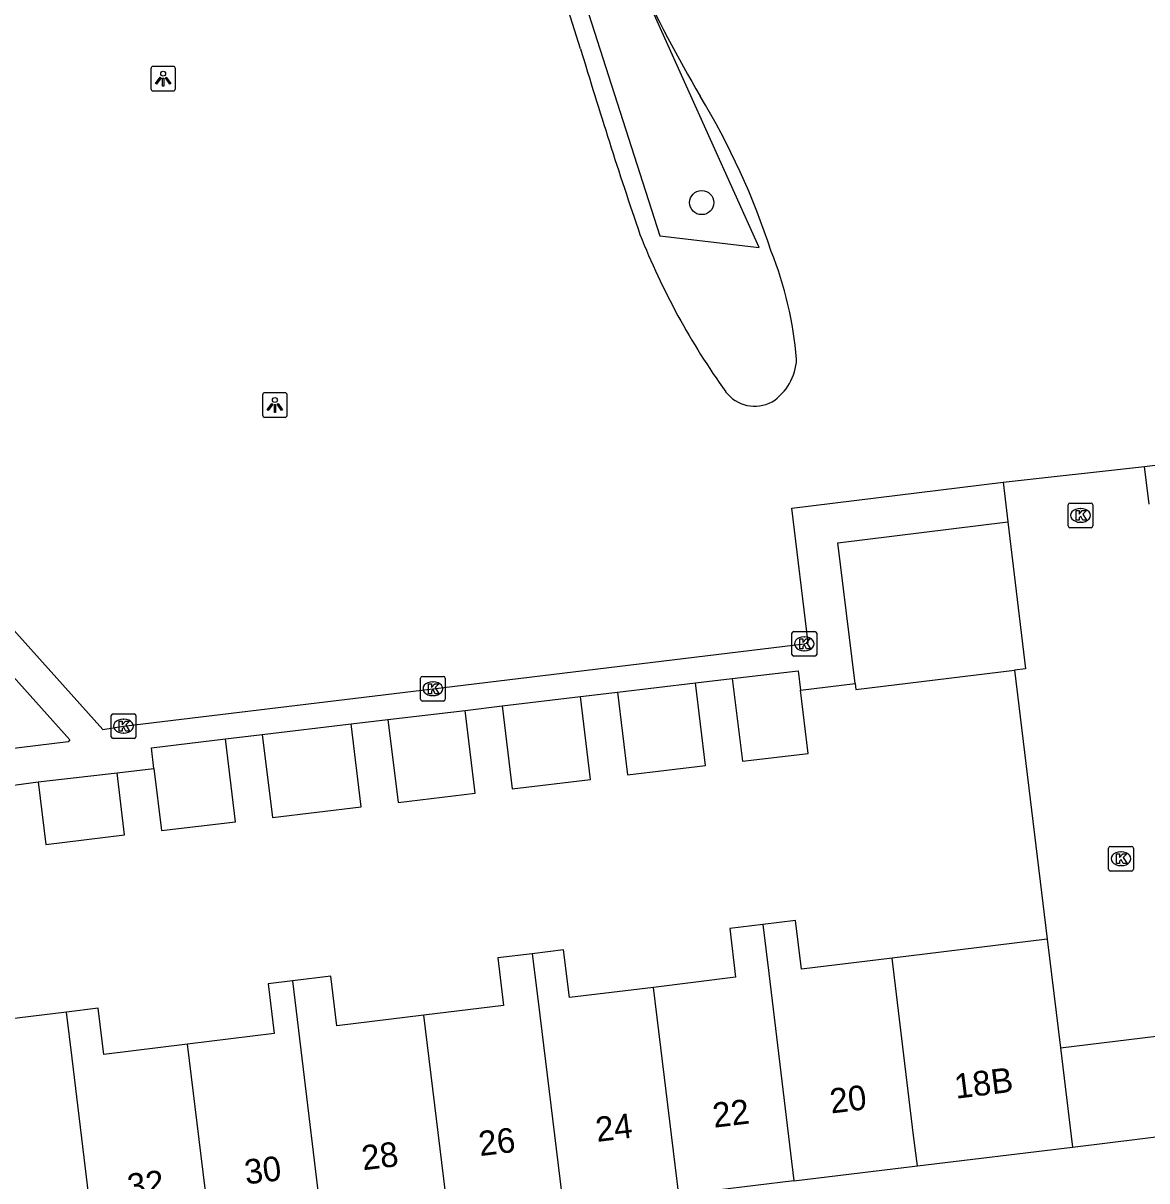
# Model space of a CAD drawing. Extents: x 162172 to 163187, y 382874 to 383684.
# Drawn here: x 162811.9 to 162857.43, y 383280.9 to 383327.79 of the extents above; entities that cross this region are included whole.
import ezdxf

# ---------------------------------------------------------------- set-up
doc = ezdxf.new("R2010")
doc.units = 0
for name, color, linetype in [('IMGEO_Boom', 7, 'Continuous'), ('IMGEO_Haag', 7, 'Continuous'), ('IMGEO_Hek', 7, 'Continuous'), ('IMGEO_Kolk', 7, 'Continuous'), ('IMGEO_Lichtpunt', 7, 'Continuous'), ('IMGEO_Pand', 7, 'Continuous'), ('IMGEO_Pand_nummerreeks', 7, 'Continuous'), ('IMGEO_Parkeervlak_open', 7, 'Continuous'), ('IMGEO_Rijbaan_lokaal_open', 7, 'Continuous'), ('IMGEO_Voetpad_open', 7, 'Continuous')]:
    doc.layers.add(name, color=color, linetype=linetype)

msp = doc.modelspace()

# ---------------------------------------------------------------- linework, layer by layer
at = {"layer": 'IMGEO_Boom'}
msp.add_circle((162839.39, 383320.522), 0.489, dxfattribs=at)
at = {"layer": 'IMGEO_Haag'}
msp.add_lwpolyline([(162836.034, 383331.341), (162835.667, 383332.157), (162833.879, 383331.063), (162837.698, 383319.18), (162841.721, 383318.708), (162836.795, 383329.652)], dxfattribs=at)
at = {"layer": 'IMGEO_Hek'}
msp.add_lwpolyline([(162853.928, 383286.286), (162860.58, 383287.089)], dxfattribs=at)
at = {"layer": 'IMGEO_Kolk'}
for p, q in [((162854.238, 383307.426), (162854.238, 383308.278)), ((162854.313, 383308.352), (162855.165, 383308.352)), ((162855.239, 383308.278), (162855.239, 383307.426)), ((162854.726, 383308.132), (162854.751, 383308.132)), ((162855.165, 383307.352), (162854.313, 383307.352)), ((162854.749, 383307.572), (162854.724, 383307.572)), ((162843.123, 383303.149), (162843.975, 383303.149)), ((162843.048, 383302.223), (162843.048, 383303.075)), ((162843.536, 383302.929), (162843.561, 383302.929)), ((162844.049, 383303.075), (162844.049, 383302.223)), ((162843.559, 383302.369), (162843.534, 383302.369)), ((162843.975, 383302.149), (162843.123, 383302.149)), ((162827.998, 383300.404), (162827.998, 383301.256)), ((162828.073, 383301.33), (162828.925, 383301.33)), ((162828.999, 383301.256), (162828.999, 383300.404)), ((162828.486, 383301.11), (162828.511, 383301.11)), ((162828.925, 383300.33), (162828.073, 383300.33)), ((162828.509, 383300.55), (162828.484, 383300.55)), ((162815.464, 383298.888), (162815.464, 383299.74)), ((162815.539, 383299.814), (162816.391, 383299.814)), ((162815.952, 383299.594), (162815.977, 383299.594)), ((162816.465, 383299.74), (162816.465, 383298.888)), ((162815.975, 383299.034), (162815.95, 383299.034)), ((162816.391, 383298.814), (162815.539, 383298.814)), ((162855.879, 383293.519), (162855.879, 383294.371)), ((162855.954, 383294.445), (162856.806, 383294.445)), ((162856.367, 383294.225), (162856.392, 383294.225)), ((162856.88, 383294.371), (162856.88, 383293.519)), ((162856.806, 383293.445), (162855.954, 383293.445)), ((162856.39, 383293.665), (162856.365, 383293.665))]:
    msp.add_line(p, q, dxfattribs=at)
for points in [[(162854.238, 383307.426), (162854.238, 383308.278)], [(162854.313, 383308.352), (162855.165, 383308.352)], [(162855.239, 383308.278), (162855.239, 383307.426)], [(162854.559, 383308.052), (162854.682, 383308.052), (162854.682, 383307.901), (162854.812, 383308.052), (162854.976, 383308.052), (162854.83, 383307.901), (162854.983, 383307.652), (162854.831, 383307.652), (162854.746, 383307.816), (162854.682, 383307.749), (162854.682, 383307.652), (162854.559, 383307.652), (162854.559, 383308.052)], [(162855.165, 383307.352), (162854.313, 383307.352)], [(162843.123, 383303.149), (162843.975, 383303.149)], [(162843.048, 383302.223), (162843.048, 383303.075)], [(162843.369, 383302.849), (162843.492, 383302.849), (162843.492, 383302.698), (162843.622, 383302.849), (162843.786, 383302.849), (162843.64, 383302.698), (162843.793, 383302.449), (162843.641, 383302.449), (162843.556, 383302.613), (162843.492, 383302.546), (162843.492, 383302.449), (162843.369, 383302.449), (162843.369, 383302.849)], [(162844.049, 383303.075), (162844.049, 383302.223)], [(162843.975, 383302.149), (162843.123, 383302.149)], [(162827.998, 383300.404), (162827.998, 383301.256)], [(162828.073, 383301.33), (162828.925, 383301.33)], [(162828.999, 383301.256), (162828.999, 383300.404)], [(162828.319, 383301.03), (162828.442, 383301.03), (162828.442, 383300.879), (162828.572, 383301.03), (162828.736, 383301.03), (162828.59, 383300.879), (162828.743, 383300.63), (162828.591, 383300.63), (162828.506, 383300.794), (162828.442, 383300.727), (162828.442, 383300.63), (162828.319, 383300.63), (162828.319, 383301.03)], [(162828.925, 383300.33), (162828.073, 383300.33)], [(162815.464, 383298.888), (162815.464, 383299.74)], [(162815.539, 383299.814), (162816.391, 383299.814)], [(162815.785, 383299.514), (162815.908, 383299.514), (162815.908, 383299.363), (162816.038, 383299.514), (162816.202, 383299.514), (162816.056, 383299.363), (162816.209, 383299.114), (162816.057, 383299.114), (162815.972, 383299.278), (162815.908, 383299.211), (162815.908, 383299.114), (162815.785, 383299.114), (162815.785, 383299.514)], [(162816.465, 383299.74), (162816.465, 383298.888)], [(162816.391, 383298.814), (162815.539, 383298.814)], [(162855.879, 383293.519), (162855.879, 383294.371)], [(162855.954, 383294.445), (162856.806, 383294.445)], [(162856.88, 383294.371), (162856.88, 383293.519)], [(162856.2, 383294.145), (162856.323, 383294.145), (162856.323, 383293.994), (162856.453, 383294.145), (162856.617, 383294.145), (162856.471, 383293.994), (162856.624, 383293.745), (162856.472, 383293.745), (162856.387, 383293.909), (162856.323, 383293.842), (162856.323, 383293.745), (162856.2, 383293.745), (162856.2, 383294.145)], [(162856.806, 383293.445), (162855.954, 383293.445)]]:
    msp.add_lwpolyline(points, dxfattribs=at)
for centre, start, end in [((162854.315, 383308.276), 91.552, 178.448), ((162854.315, 383308.276), 91.552, 178.448), ((162855.163, 383308.276), 1.552, 88.448), ((162855.163, 383308.276), 1.552, 88.448), ((162854.315, 383307.428), 181.552, 268.448), ((162854.315, 383307.428), 181.552, 268.448), ((162855.163, 383307.428), 271.552, 358.448), ((162855.163, 383307.428), 271.552, 358.448), ((162843.125, 383303.073), 91.552, 178.448), ((162843.125, 383303.073), 91.552, 178.448), ((162843.973, 383303.073), 1.552, 88.448), ((162843.973, 383303.073), 1.552, 88.448), ((162843.125, 383302.225), 181.552, 268.448), ((162843.125, 383302.225), 181.552, 268.448), ((162843.973, 383302.225), 271.552, 358.448), ((162843.973, 383302.225), 271.552, 358.448), ((162828.075, 383301.254), 91.552, 178.448), ((162828.075, 383301.254), 91.552, 178.448), ((162828.923, 383301.254), 1.552, 88.448), ((162828.923, 383301.254), 1.552, 88.448), ((162828.075, 383300.406), 181.552, 268.448), ((162828.075, 383300.406), 181.552, 268.448), ((162828.923, 383300.406), 271.552, 358.448), ((162828.923, 383300.406), 271.552, 358.448), ((162815.541, 383299.738), 91.552, 178.448), ((162815.541, 383299.738), 91.552, 178.448), ((162816.389, 383299.738), 1.552, 88.448), ((162816.389, 383299.738), 1.552, 88.448), ((162815.541, 383298.89), 181.552, 268.448), ((162815.541, 383298.89), 181.552, 268.448), ((162816.389, 383298.89), 271.552, 358.448), ((162816.389, 383298.89), 271.552, 358.448), ((162855.956, 383294.369), 91.552, 178.448), ((162855.956, 383294.369), 91.552, 178.448), ((162856.804, 383294.369), 1.552, 88.448), ((162856.804, 383294.369), 1.552, 88.448), ((162855.956, 383293.521), 181.552, 268.448), ((162855.956, 383293.521), 181.552, 268.448), ((162856.804, 383293.521), 271.552, 358.448), ((162856.804, 383293.521), 271.552, 358.448)]:
    msp.add_arc(centre, 0.0765, start, end, dxfattribs=at)
for centre, major_axis, ratio, start_param, end_param in [((162854.725, 383307.852), (-0.387, 0.002), 0.722429, 4.712389, 7.853982), ((162854.75, 383307.852), (-0.39, 0.002), 0.717154, 1.570796, 4.712389), ((162843.535, 383302.649), (-0.387, 0.002), 0.722429, 4.712389, 7.853982), ((162843.56, 383302.649), (-0.39, 0.002), 0.717154, 1.570796, 4.712389), ((162828.485, 383300.83), (-0.387, 0.002), 0.722429, 4.712389, 7.853982), ((162828.51, 383300.83), (-0.39, 0.002), 0.717154, 1.570796, 4.712389), ((162815.951, 383299.314), (-0.387, 0.002), 0.722429, 4.712389, 7.853982), ((162815.976, 383299.314), (-0.39, 0.002), 0.717154, 1.570796, 4.712389), ((162856.366, 383293.945), (-0.387, 0.002), 0.722429, 4.712389, 7.853982), ((162856.391, 383293.945), (-0.39, 0.002), 0.717154, 1.570796, 4.712389)]:
    msp.add_ellipse(centre, major_axis=major_axis, ratio=ratio, start_param=start_param, end_param=end_param, dxfattribs=at)
at = {"layer": 'IMGEO_Lichtpunt'}
for p, q in [((162817.072, 383325.945), (162817.072, 383325.138)), ((162817.072, 383325.945), (162817.072, 383325.138)), ((162817.974, 383326.04), (162817.166, 383326.04)), ((162817.974, 383326.04), (162817.166, 383326.04)), ((162818.068, 383325.138), (162818.068, 383325.945)), ((162818.068, 383325.138), (162818.068, 383325.945)), ((162817.166, 383325.044), (162817.974, 383325.044)), ((162817.166, 383325.044), (162817.974, 383325.044)), ((162821.599, 383312.726), (162821.599, 383311.919)), ((162821.599, 383312.726), (162821.599, 383311.919)), ((162822.501, 383312.821), (162821.693, 383312.821)), ((162822.501, 383312.821), (162821.693, 383312.821)), ((162822.595, 383311.919), (162822.595, 383312.726)), ((162822.595, 383311.919), (162822.595, 383312.726)), ((162821.693, 383311.825), (162822.501, 383311.825)), ((162821.693, 383311.825), (162822.501, 383311.825))]:
    msp.add_line(p, q, dxfattribs=at)
for points in [[(162817.446, 383325.609), (162817.485, 383325.581), (162817.297, 383325.319), (162817.259, 383325.346), (162817.446, 383325.609)], [(162817.548, 383325.561), (162817.595, 383325.561), (162817.595, 383325.239), (162817.548, 383325.239), (162817.548, 383325.561)], [(162817.658, 383325.581), (162817.696, 383325.608), (162817.883, 383325.346), (162817.844, 383325.318), (162817.658, 383325.581)], [(162821.973, 383312.39), (162822.012, 383312.362), (162821.824, 383312.1), (162821.786, 383312.127), (162821.973, 383312.39)], [(162822.075, 383312.342), (162822.122, 383312.342), (162822.122, 383312.02), (162822.075, 383312.02), (162822.075, 383312.342)], [(162822.185, 383312.362), (162822.223, 383312.389), (162822.41, 383312.127), (162822.371, 383312.099), (162822.185, 383312.362)]]:
    msp.add_lwpolyline(points, dxfattribs=at)
for centre in [(162817.571, 383325.743), (162822.098, 383312.524)]:
    msp.add_circle(centre, 0.0994, dxfattribs=at)
for centre, start, end in [((162817.166, 383325.945), 90, 180), ((162817.166, 383325.945), 90, 180), ((162817.974, 383325.945), 0, 90), ((162817.974, 383325.945), 0, 90), ((162817.166, 383325.138), 180, 270), ((162817.166, 383325.138), 180, 270), ((162817.974, 383325.138), 270, 0), ((162817.974, 383325.138), 270, 360), ((162821.693, 383312.726), 90, 180), ((162821.693, 383312.726), 90, 180), ((162822.501, 383312.726), 0, 90), ((162822.501, 383312.726), 0, 90), ((162821.693, 383311.919), 180, 270), ((162821.693, 383311.919), 180, 270), ((162822.501, 383311.919), 270, 0), ((162822.501, 383311.919), 270, 360)]:
    msp.add_arc(centre, 0.0946, start, end, dxfattribs=at)
at = {"layer": 'IMGEO_Pand'}
for points in [[(162845.604, 383301.042), (162844.903, 383306.746), (162851.798, 383307.589)], [(162851.798, 383307.589), (162852.504, 383301.631), (162852.065, 383301.577), (162852.062, 383301.577)], [(162806.783, 383306.582), (162813.788, 383298.759), (162813.714, 383298.682), (162803.444, 383297.419)], [(162840.63, 383301.244), (162843.295, 383301.561), (162843.391, 383300.768)], [(162840.63, 383301.244), (162841.044, 383297.892), (162843.701, 383298.209), (162843.391, 383300.768)], [(162845.604, 383301.042), (162845.605, 383301.036), (162845.635, 383300.794), (162852.062, 383301.577)], [(162835.976, 383300.688), (162839.135, 383301.065)], [(162835.976, 383300.688), (162836.385, 383297.337), (162839.549, 383297.714), (162839.135, 383301.065)], [(162831.305, 383300.131), (162834.478, 383300.51)], [(162831.305, 383300.131), (162831.713, 383296.779), (162834.887, 383297.158), (162834.478, 383300.51)], [(162826.679, 383299.58), (162829.808, 383299.953)], [(162826.679, 383299.58), (162827.087, 383296.227), (162830.216, 383296.601), (162829.808, 383299.953)], [(162821.587, 383298.972), (162825.192, 383299.402)], [(162821.587, 383298.972), (162821.996, 383295.62), (162825.599, 383296.05), (162825.192, 383299.402)], [(162817.193, 383297.598), (162817.091, 383298.436), (162820.097, 383298.794)], [(162817.193, 383297.598), (162817.5, 383295.084), (162820.506, 383295.442), (162820.097, 383298.794)], [(162812.51, 383297.061), (162815.702, 383297.42)], [(162812.51, 383297.061), (162812.82, 383294.526), (162816.009, 383294.906), (162815.702, 383297.42)], [(162847.114, 383289.914), (162843.433, 383289.466), (162843.192, 383291.444), (162841.868, 383291.282)], [(162841.868, 383291.282), (162840.524, 383291.118), (162840.765, 383289.14), (162837.434, 383288.734)], [(162841.868, 383291.282), (162842.107, 383289.304), (162843.124, 383280.9)], [(162853.391, 383290.687), (162847.114, 383289.914)], [(162853.391, 383290.687), (162853.928, 383286.286), (162854.418, 383282.266)], [(162832.527, 383290.096), (162831.124, 383289.925), (162831.359, 383287.994), (162828.138, 383287.601)], [(162837.434, 383288.734), (162834.033, 383288.32), (162833.797, 383290.251), (162832.527, 383290.096)], [(162832.527, 383290.096), (162832.762, 383288.165), (162833.786, 383279.767)], [(162848.132, 383281.507), (162847.977, 383282.734), (162847.114, 383289.914)], [(162828.138, 383287.601), (162824.608, 383287.171), (162824.363, 383289.183), (162822.804, 383288.993)], [(162822.804, 383288.993), (162821.825, 383288.874), (162822.07, 383286.862), (162818.555, 383286.433)], [(162822.804, 383288.993), (162823.049, 383286.981), (162824.072, 383278.589)], [(162838.458, 383280.334), (162837.434, 383288.734)], [(162813.649, 383287.735), (162808.861, 383287.152), (162809.089, 383285.278)], [(162818.555, 383286.433), (162815.167, 383286.019), (162814.938, 383287.893), (162813.649, 383287.735)], [(162814.899, 383277.477), (162813.877, 383285.862), (162813.649, 383287.735)], [(162829.161, 383279.207), (162828.138, 383287.601)], [(162819.578, 383278.044), (162818.555, 383286.433)], [(162848.132, 383281.507), (162854.418, 383282.266)], [(162843.124, 383280.9), (162848.132, 383281.507)], [(162843.124, 383280.9), (162838.458, 383280.334)]]:
    msp.add_lwpolyline(points, dxfattribs=at)
at = {"layer": 'IMGEO_Parkeervlak_open'}
msp.add_lwpolyline([(162834.479, 383326.755), (162832.796, 383332.106)], dxfattribs=at)
for centre, radius, start, end in [((162890.945, 383355.043), 59.808, 205.12223, 210.33378), ((163044.442, 383389.804), 219.225, 196.7142, 198.78066), ((162813.322, 383309.115), 30.386, 18.0765, 31.1593), ((162864.266, 383330.026), 29.43, 201.5315, 215.6844), ((162828.01, 383312.899), 15.28, 4.8118, 21.6795), ((162841.055, 383314.285), 2.184, 302.8738, 357.2661), ((162841.538, 383313.751), 1.477, 217.1414, 298.3569)]:
    msp.add_arc(centre, radius, start, end, dxfattribs=at)
at = {"layer": 'IMGEO_Rijbaan_lokaal_open'}
for points in [[(162851.601, 383309.192), (162857.334, 383309.83)], [(162857.521, 383308.31), (162857.334, 383309.83)], [(162851.601, 383309.192), (162851.798, 383307.589)], [(162852.062, 383301.577), (162853.391, 383290.687)], [(162854.418, 383282.266), (162861.078, 383283.082)]]:
    msp.add_lwpolyline(points, dxfattribs=at)
at = {"layer": 'IMGEO_Voetpad_open'}
for points in [[(162857.334, 383309.83), (162865.781, 383310.872), (162866.43, 383305.611), (162891.656, 383308.468), (162894.87, 383308.939), (162900.797, 383313.985), (162901.094, 383314.238), (162895.162, 383320.942), (162856.135, 383364.326), (162860.348, 383368.115), (162857.54, 383371.237), (162798.204, 383318.046), (162815.123, 383299.172), (162815.965, 383299.314), (162828.499, 383300.83), (162843.549, 383302.649), (162843.706, 383302.686), (162843.036, 383308.139), (162851.601, 383309.192)], [(162839.135, 383301.065), (162840.63, 383301.244)], [(162843.391, 383300.768), (162845.604, 383301.042)], [(162834.478, 383300.51), (162835.976, 383300.688)], [(162829.808, 383299.953), (162831.305, 383300.131)], [(162825.192, 383299.402), (162826.679, 383299.58)], [(162820.097, 383298.794), (162821.587, 383298.972)], [(162815.702, 383297.42), (162817.193, 383297.598)], [(162811.017, 383296.861), (162812.51, 383297.061)]]:
    msp.add_lwpolyline(points, dxfattribs=at)

# ---------------------------------------------------------------- texts
at = {"layer": 'IMGEO_Pand_nummerreeks'}
for s, rotation, p in [('18B', 7.0646, (162849.692, 383284.22)), ('20', 6.9156, (162844.64, 383283.622)), ('22', 6.9156, (162839.892, 383283.046)), ('24', 6.9156, (162835.152, 383282.471)), ('26', 6.9156, (162830.409, 383281.896)), ('28', 6.9156, (162825.669, 383281.322)), ('30', 6.9156, (162820.926, 383280.747)), ('32', 6.9156, (162816.177, 383280.17))]:
    msp.add_text(s, height=1, rotation=rotation, dxfattribs=at).set_placement(p)

doc.saveas('drawing.dxf')
